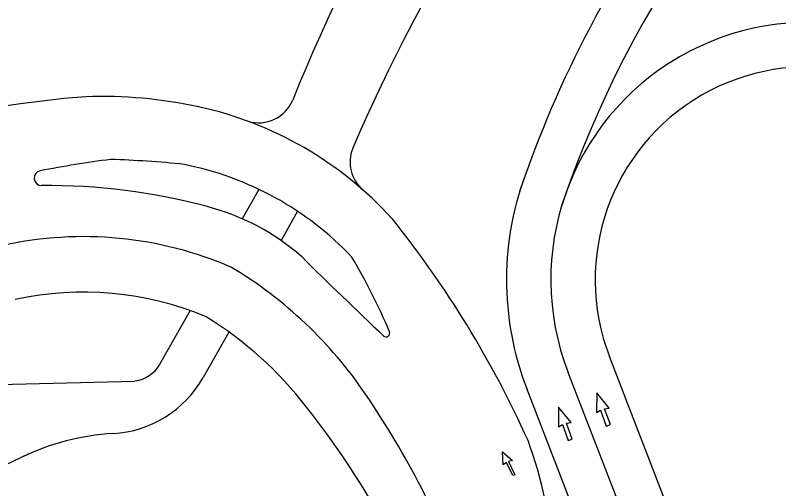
# Model space of a CAD drawing. Extents: x 468143 to 491361, y 1438528 to 1468730.
# Drawn here: x 489927.9 to 490134.6, y 1467207.3 to 1467335.4 of the extents above; entities that cross this region are included whole.
import ezdxf

# ---------------------------------------------------------------- set-up
doc = ezdxf.new("R2010")
doc.units = 0
doc.layers.add('Default', color=7, linetype='Continuous')
doc.layers.add('Xreference_dp', color=7, linetype='Continuous')

# ---------------------------------------------------------------- blocks, each defined once
blk = doc.blocks.new('arrow-thru')
at = {"layer": 'Default'}
blk.add_lwpolyline([(14.99997, 0), (28.999942, 0), (28.999942, 54.99989), (43.999912, 51.999896), (21.999956, 111.999776), (0, 51.999896), (14.99997, 54.99989)], close=True, dxfattribs=at)

msp = doc.modelspace()

# ---------------------------------------------------------------- linework, layer by layer
at = {"layer": 'Xreference_dp'}
for p, q in [((489993.91, 1467288.27), (489989.39, 1467280.32)), ((489993.91, 1467288.27), (489989.39, 1467280.32)), ((490004.34, 1467282.34), (489999.87, 1467274.45)), ((490004.34, 1467282.34), (489999.87, 1467274.45)), ((489975.29, 1467255.47), (489967.02, 1467240.91)), ((489975.29, 1467255.47), (489967.02, 1467240.91)), ((489985.79, 1467249.67), (489978.8, 1467237.34)), ((489985.79, 1467249.67), (489978.8, 1467237.34)), ((490131.32, 1467133.11), (490088.77, 1467243.04)), ((490131.32, 1467133.11), (490088.77, 1467243.04)), ((490120.13, 1467128.78), (490077.58, 1467238.71)), ((490120.13, 1467128.78), (490077.58, 1467238.71)), ((489923.4, 1467235.46), (489960.3, 1467236.42)), ((489923.4, 1467235.46), (489960.3, 1467236.42)), ((490108.94, 1467124.45), (490066.39, 1467234.38)), ((490108.94, 1467124.45), (490066.39, 1467234.38)), ((489931.66, 1467216.68), (489870.72, 1467188.27)), ((489931.66, 1467216.68), (489870.72, 1467188.27))]:
    msp.add_line(p, q, dxfattribs=at)
msp.add_lwpolyline([(490063.18, 1467211.08), (490062.62, 1467210.81), (490060.89, 1467214.35), (490060.02, 1467213.72), (490059.84, 1467217.24), (490062.49, 1467214.92), (490061.46, 1467214.62)], close=True, dxfattribs=at)
msp.add_lwpolyline([(490063.18, 1467211.08), (490062.62, 1467210.81), (490060.89, 1467214.35), (490060.02, 1467213.72), (490059.84, 1467217.24), (490062.49, 1467214.92), (490061.46, 1467214.62)], close=True, dxfattribs=at)
for centre, radius, start, end in [((490405.94, 1467151.72), 433.76, 138.3532, 158.2517), ((490405.94, 1467151.72), 433.76, 138.3532, 158.2517), ((490349.3, 1467191.71), 300.58, 124.6193, 161.3764), ((490349.3, 1467191.71), 300.58, 124.6193, 161.3764), ((490467.39, 1467106.11), 488.05, 139.2327, 156.664), ((490467.39, 1467106.11), 488.05, 139.2327, 156.664), ((490349.3, 1467191.71), 288.58, 127.0804, 161.3764), ((490349.3, 1467191.71), 288.58, 127.0804, 161.3764), ((490142.5, 1467263.84), 69.61, 38.8288, 201.1598), ((490142.5, 1467263.84), 69.61, 38.8288, 201.1598), ((490142.5, 1467263.84), 57.61, 38.8288, 201.1598), ((490142.5, 1467263.84), 57.61, 38.8288, 201.1598), ((489972.78, 1466996.46), 317.94, 94.6489, 128.558), ((489972.78, 1466996.46), 317.94, 94.6489, 128.558), ((489951.27, 1467188.8), 124.62, 77.809, 91.9585), ((489951.27, 1467188.8), 124.62, 77.809, 91.9585), ((489993.81, 1467316.28), 10, 253.2517, 337.4642), ((489993.81, 1467316.28), 10, 253.2517, 337.4642), ((489956.33, 1467213.46), 99.45, 42.2844, 77.6614), ((489956.33, 1467213.46), 99.45, 42.2844, 77.6614), ((490028.55, 1467295.71), 10, 158.1301, 229.8054), ((490028.55, 1467295.71), 10, 158.1301, 229.8054), ((489991.45, 1467002.04), 296.73, 97.3033, 101.0273), ((489991.45, 1467002.04), 296.73, 97.3033, 101.0273), ((489946.31, 1467038.31), 258.16, 83.9287, 88.3528), ((489946.31, 1467038.31), 258.16, 83.9287, 88.3528), ((489957.1, 1467211.42), 85.21, 43.3981, 78.8255), ((489957.1, 1467211.42), 85.21, 43.3981, 78.8255), ((489935.07, 1467291.32), 2, 101.0273, 270.3857), ((489935.07, 1467291.32), 2, 101.0273, 270.3857), ((490142.5, 1467263.84), 81.61, 158.4298, 201.1598), ((490142.5, 1467263.84), 81.61, 158.4298, 201.1598), ((489936.23, 1467119.79), 169.54, 75.0837, 90.3856), ((489936.23, 1467119.79), 169.54, 75.0837, 90.3856), ((489964.22, 1467223.05), 62.55, 48.8593, 75.5109), ((489964.22, 1467223.05), 62.55, 48.8593, 75.5109), ((489812.56, 1467105.87), 278.73, 24.2389, 38.7594), ((489812.56, 1467105.87), 278.73, 24.2389, 38.7594), ((489946.43, 1467174.81), 100.67, 66.5458, 102.4588), ((489946.43, 1467174.81), 100.67, 66.5458, 102.4588), ((490940.1, 1468214.31), 1328.58, 225.28751, 226.62246), ((490940.1, 1468214.31), 1328.58, 225.28751, 226.62246), ((489881.58, 1467187.8), 160.12, 22.763, 30.8739), ((489881.58, 1467187.8), 160.12, 22.763, 30.8739), ((489926.62, 1467167.57), 116.21, 34.1721, 58.9847), ((489926.62, 1467167.57), 116.21, 34.1721, 58.9847), ((489946.43, 1467174.81), 85.67, 67.205, 102.4588), ((489946.43, 1467174.81), 85.67, 67.205, 102.4588), ((489957.22, 1467188.64), 92.32, 50.595, 50.8393), ((489957.22, 1467188.64), 92.32, 50.595, 50.8393), ((489926.62, 1467167.57), 101.21, 37.6331, 58.4201), ((489926.62, 1467167.57), 101.21, 37.6331, 58.4201), ((490028.31, 1467249.37), 1, 226.6224, 22.763), ((490028.31, 1467249.37), 1, 226.6224, 22.763), ((489959.2, 1467245.36), 9, 277.0471, 330.413), ((489959.2, 1467245.36), 9, 277.0471, 330.413), ((489952.71, 1467252.16), 30, 273.2355, 330.413), ((489952.71, 1467252.16), 30, 273.2355, 330.413), ((489815.1, 1467091.86), 251, 20.6873, 34.1721), ((489815.1, 1467091.86), 251, 20.6873, 34.1721), ((489819.23, 1467081.59), 238.77, 20.8069, 38.2362), ((489819.23, 1467081.59), 238.77, 20.8069, 38.2362), ((489958.06, 1467157.57), 64.74, 93.2355, 115.9333), ((489958.06, 1467157.57), 64.74, 93.2355, 115.9333), ((489965.55, 1467182.73), 107.92, 2.4412, 20.3736), ((489965.55, 1467182.73), 107.92, 2.4412, 20.3736)]:
    msp.add_arc(centre, radius, start, end, dxfattribs=at)

# ---------------------------------------------------------------- block references
at = {"layer": 'Xreference_dp', "xscale": 0.08333072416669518, "yscale": 0.08333072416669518, "rotation": 19.731465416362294}
for p in [(490086.73, 1467223.8), (490086.73, 1467223.8), (490076.42, 1467219.9), (490076.42, 1467219.9)]:
    msp.add_blockref('arrow-thru', p, dxfattribs=at)

doc.saveas('drawing.dxf')
